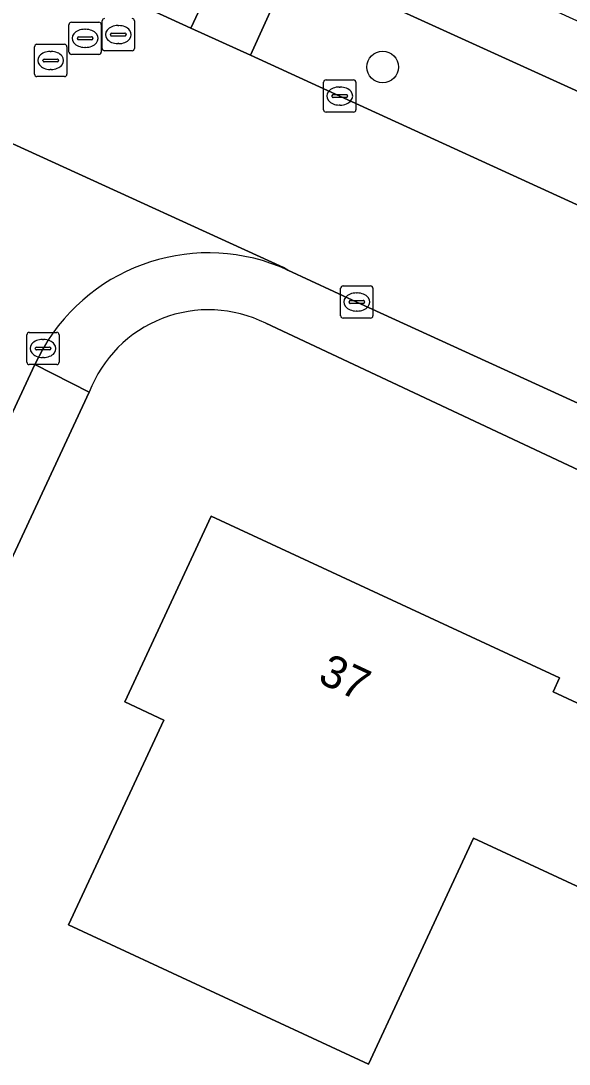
# Model space of a CAD drawing. Extents: x 162722 to 165104, y 384719 to 386284.
# Drawn here: x 164043.76 to 164060.76, y 385137.54 to 385169.88 of the extents above; entities that cross this region are included whole.
import ezdxf

# ---------------------------------------------------------------- set-up
doc = ezdxf.new("R2010")
doc.units = 0
for name, color, linetype in [('IMGEO_Boom', 7, 'Continuous'), ('IMGEO_Erf', 7, 'Continuous'), ('IMGEO_Groenvoorziening', 7, 'Continuous'), ('IMGEO_Kolk', 7, 'Continuous'), ('IMGEO_Pand', 7, 'Continuous'), ('IMGEO_Pand_nummerreeks', 7, 'Continuous'), ('IMGEO_Parkeervlak_open', 7, 'Continuous'), ('IMGEO_Rijbaan_lokaal_gesloten', 7, 'Continuous'), ('IMGEO_Rioolput', 7, 'Continuous'), ('IMGEO_Voetpad_open', 7, 'Continuous')]:
    doc.layers.add(name, color=color, linetype=linetype)

msp = doc.modelspace()

# ---------------------------------------------------------------- linework, layer by layer
at = {"layer": 'IMGEO_Boom'}
msp.add_circle((164054.98, 385168.446), 0.489, dxfattribs=at)
at = {"layer": 'IMGEO_Erf'}
for points in [[(164088.358, 385143.446), (164086.624, 385144.253), (164069.744, 385151.933), (164065.329, 385153.951), (164051.353, 385160.508)], [(164045.884, 385158.374), (164043.183, 385152.572), (164042.299, 385150.607)]]:
    msp.add_lwpolyline(points, dxfattribs=at)
msp.add_lwpolyline([(164049.78, 385139.755), (164045.245, 385141.862), (164048.193, 385148.208), (164046.985, 385148.769), (164049.662, 385154.531), (164060.462, 385149.513), (164060.262, 385149.081), (164069.933, 385144.587), (164067.827, 385140.053), (164067.763, 385139.916), (164057.79, 385144.549), (164054.536, 385137.545)], close=True, dxfattribs=at)
msp.add_arc((164049.586, 385156.962), 3.962, 63.5124, 159.119, dxfattribs=at)
at = {"layer": 'IMGEO_Groenvoorziening'}
for points in [[(164049.034, 385169.655), (164050.39, 385172.544), (164039.144, 385177.688), (164037.91, 385174.757), (164038.924, 385174.279)], [(164071.832, 385162.783), (164052.189, 385171.716), (164050.878, 385168.812), (164053.648, 385167.548), (164069.537, 385160.271), (164070.499, 385159.839)]]:
    msp.add_lwpolyline(points, close=True, dxfattribs=at)
at = {"layer": 'IMGEO_Kolk'}
for p, q in [((164053.147, 385167.122), (164053.147, 385167.974)), ((164053.222, 385168.048), (164054.074, 385168.048)), ((164054.148, 385167.974), (164054.148, 385167.122)), ((164053.449, 385167.591), (164053.847, 385167.591)), ((164053.635, 385167.828), (164053.66, 385167.828)), ((164053.406, 385167.542), (164053.406, 385167.554)), ((164053.844, 385167.505), (164053.446, 385167.505)), ((164053.658, 385167.268), (164053.633, 385167.268)), ((164053.89, 385167.554), (164053.89, 385167.542)), ((164054.074, 385167.048), (164053.222, 385167.048)), ((164053.676, 385160.739), (164053.676, 385161.591)), ((164053.751, 385161.665), (164054.603, 385161.665)), ((164054.164, 385161.445), (164054.189, 385161.445)), ((164054.677, 385161.591), (164054.677, 385160.739)), ((164053.935, 385161.159), (164053.935, 385161.171)), ((164054.373, 385161.122), (164053.975, 385161.122)), ((164053.978, 385161.208), (164054.376, 385161.208)), ((164054.419, 385161.171), (164054.419, 385161.159)), ((164054.187, 385160.885), (164054.162, 385160.885)), ((164054.603, 385160.665), (164053.751, 385160.665)), ((164043.951, 385159.299), (164043.951, 385160.151)), ((164044.026, 385160.225), (164044.878, 385160.225)), ((164044.952, 385160.151), (164044.952, 385159.299)), ((164044.439, 385160.005), (164044.464, 385160.005)), ((164044.21, 385159.719), (164044.21, 385159.731)), ((164044.648, 385159.682), (164044.25, 385159.682)), ((164044.253, 385159.768), (164044.651, 385159.768)), ((164044.694, 385159.731), (164044.694, 385159.719)), ((164044.878, 385159.225), (164044.026, 385159.225)), ((164044.462, 385159.445), (164044.437, 385159.445))]:
    msp.add_line(p, q, dxfattribs=at)
for points in [[(164053.147, 385167.122), (164053.147, 385167.974)], [(164053.222, 385168.048), (164054.074, 385168.048)], [(164054.148, 385167.974), (164054.148, 385167.122)], [(164054.074, 385167.048), (164053.222, 385167.048)], [(164053.676, 385160.739), (164053.676, 385161.591)], [(164053.751, 385161.665), (164054.603, 385161.665)], [(164054.677, 385161.591), (164054.677, 385160.739)], [(164054.603, 385160.665), (164053.751, 385160.665)], [(164043.951, 385159.299), (164043.951, 385160.151)], [(164044.026, 385160.225), (164044.878, 385160.225)], [(164044.952, 385160.151), (164044.952, 385159.299)], [(164044.878, 385159.225), (164044.026, 385159.225)]]:
    msp.add_lwpolyline(points, dxfattribs=at)
for centre, radius, start, end in [((164053.224, 385167.972), 0.0765, 91.552, 178.448), ((164053.224, 385167.972), 0.0765, 91.552, 178.448), ((164054.072, 385167.972), 0.0765, 1.552, 88.448), ((164054.072, 385167.972), 0.0765, 1.552, 88.448), ((164053.446, 385167.551), 0.0403, 85.8775, 175.7526), ((164053.851, 385167.553), 0.0386, 1.7309, 96.639), ((164053.443, 385167.541), 0.0366, 178.938, 274.7102), ((164053.847, 385167.548), 0.043, 264.8664, 352.4533), ((164053.224, 385167.124), 0.0765, 181.552, 268.448), ((164053.224, 385167.124), 0.0765, 181.552, 268.448), ((164054.072, 385167.124), 0.0765, 271.552, 358.448), ((164054.072, 385167.124), 0.0765, 271.552, 358.448), ((164053.753, 385161.589), 0.0765, 91.552, 178.448), ((164053.753, 385161.589), 0.0765, 91.552, 178.448), ((164054.601, 385161.589), 0.0765, 1.552, 88.448), ((164054.601, 385161.589), 0.0765, 1.552, 88.448), ((164053.975, 385161.168), 0.0403, 85.8775, 175.7526), ((164053.972, 385161.158), 0.0366, 178.938, 274.7102), ((164054.376, 385161.165), 0.043, 264.8664, 352.4533), ((164054.38, 385161.17), 0.0386, 1.7309, 96.639), ((164053.753, 385160.741), 0.0765, 181.552, 268.448), ((164053.753, 385160.741), 0.0765, 181.552, 268.448), ((164054.601, 385160.741), 0.0765, 271.552, 358.448), ((164054.601, 385160.741), 0.0765, 271.552, 358.448), ((164044.028, 385160.149), 0.0765, 91.552, 178.448), ((164044.028, 385160.149), 0.0765, 91.552, 178.448), ((164044.876, 385160.149), 0.0765, 1.552, 88.448), ((164044.876, 385160.149), 0.0765, 1.552, 88.448), ((164044.25, 385159.728), 0.0403, 85.8775, 175.7526), ((164044.247, 385159.718), 0.0366, 178.938, 274.7102), ((164044.651, 385159.725), 0.043, 264.8664, 352.4533), ((164044.655, 385159.73), 0.0386, 1.7309, 96.639), ((164044.028, 385159.301), 0.0765, 181.552, 268.448), ((164044.028, 385159.301), 0.0765, 181.552, 268.448), ((164044.876, 385159.301), 0.0765, 271.552, 358.448), ((164044.876, 385159.301), 0.0765, 271.552, 358.448)]:
    msp.add_arc(centre, radius, start, end, dxfattribs=at)
for centre, major_axis, ratio, start_param, end_param in [((164053.634, 385167.548), (-0.387, 0.002), 0.722429, 4.712389, 7.853982), ((164053.659, 385167.548), (-0.39, 0.002), 0.717154, 1.570796, 4.712389), ((164054.163, 385161.165), (-0.387, 0.002), 0.722429, 4.712389, 7.853982), ((164054.188, 385161.165), (-0.39, 0.002), 0.717154, 1.570796, 4.712389), ((164044.438, 385159.725), (-0.387, 0.002), 0.722429, 4.712389, 7.853982), ((164044.463, 385159.725), (-0.39, 0.002), 0.717154, 1.570796, 4.712389)]:
    msp.add_ellipse(centre, major_axis=major_axis, ratio=ratio, start_param=start_param, end_param=end_param, dxfattribs=at)
at = {"layer": 'IMGEO_Pand'}
msp.add_lwpolyline([(164049.78, 385139.755), (164054.536, 385137.545), (164057.79, 385144.549), (164067.763, 385139.916), (164067.827, 385140.053), (164069.933, 385144.587), (164060.262, 385149.081), (164060.462, 385149.513), (164049.662, 385154.531), (164046.985, 385148.769), (164048.193, 385148.208), (164045.245, 385141.862)], close=True, dxfattribs=at)
at = {"layer": 'IMGEO_Parkeervlak_open'}
for points in [[(164051.353, 385160.508), (164065.329, 385153.951), (164066.085, 385155.714), (164054.177, 385161.165), (164052.042, 385162.153)], [(164044.452, 385159.725), (164044.201, 385159.231), (164045.884, 385158.374)]]:
    msp.add_lwpolyline(points, dxfattribs=at)
for centre, radius, start, end in [((164049.581, 385156.768), 5.92, 65.4408, 150.0376), ((164049.586, 385156.962), 3.962, 63.5124, 159.119)]:
    msp.add_arc(centre, radius, start, end, dxfattribs=at)
at = {"layer": 'IMGEO_Rijbaan_lokaal_gesloten'}
for points in [[(164069.537, 385160.271), (164053.648, 385167.548), (164050.878, 385168.812), (164049.034, 385169.655), (164038.924, 385174.279), (164037.91, 385174.757), (164034.061, 385176.359), (164024.328, 385179.48), (164014.356, 385181.719), (164009.373, 385182.493), (164006.361, 385182.82), (164004.157, 385183.013), (164002.022, 385183.193), (164000, 385183.379), (163997.041, 385183.651), (163985.03, 385184.687), (163984.115, 385184.765), (163982.729, 385184.885), (163961.332, 385186.712), (163953.03, 385187.504), (163948.264, 385187.936), (163942.935, 385188.388), (163927.518, 385189.855), (163916.96, 385190.797)], [(163946.345, 385182.337), (163959.871, 385181.283), (163961.537, 385181.086), (163975.917, 385179.858), (163980.657, 385179.445), (163982.043, 385179.328), (164000, 385177.774), (164001.089, 385177.667), (164003.306, 385177.464), (164006.878, 385177.162), (164011.653, 385176.534), (164019.703, 385174.889), (164019.892, 385174.859), (164021.592, 385174.502), (164023.254, 385173.995), (164026.265, 385173.125), (164031.751, 385171.269), (164036.795, 385169.137), (164051.9, 385162.23), (164052.042, 385162.153), (164054.177, 385161.165), (164066.085, 385155.714)], [(164052.042, 385162.153), (164051.9, 385162.23), (164036.795, 385169.137), (164037.142, 385168.962), (164037.542, 385168.718), (164037.919, 385168.439), (164038.269, 385168.127), (164038.59, 385167.785), (164038.879, 385167.416), (164039.134, 385167.023), (164039.353, 385166.608), (164039.534, 385166.176), (164039.676, 385165.729), (164039.777, 385165.271), (164039.837, 385164.806), (164039.855, 385164.338), (164039.832, 385163.869), (164039.766, 385163.405)], [(164040.174, 385150.554), (164041.473, 385153.384), (164044.201, 385159.231), (164044.452, 385159.725)]]:
    msp.add_lwpolyline(points, dxfattribs=at)
msp.add_arc((164049.581, 385156.768), 5.92, 65.4408, 150.0376, dxfattribs=at)
at = {"layer": 'IMGEO_Rioolput'}
for p, q in [((164045.331, 385169.837), (164046.183, 385169.837)), ((164046.285, 385169.026), (164046.285, 385169.878)), ((164047.286, 385169.878), (164047.286, 385169.026)), ((164045.256, 385168.911), (164045.256, 385169.763)), ((164045.744, 385169.617), (164045.769, 385169.617)), ((164046.257, 385169.763), (164046.257, 385168.911)), ((164046.773, 385169.732), (164046.798, 385169.732)), ((164045.515, 385169.331), (164045.515, 385169.343)), ((164045.953, 385169.294), (164045.555, 385169.294)), ((164045.558, 385169.38), (164045.956, 385169.38)), ((164045.999, 385169.343), (164045.999, 385169.331)), ((164046.544, 385169.446), (164046.544, 385169.458)), ((164046.982, 385169.409), (164046.584, 385169.409)), ((164046.587, 385169.495), (164046.985, 385169.495)), ((164047.028, 385169.458), (164047.028, 385169.446)), ((164044.189, 385168.225), (164044.189, 385169.077)), ((164044.264, 385169.151), (164045.116, 385169.151)), ((164044.677, 385168.931), (164044.702, 385168.931)), ((164045.19, 385169.077), (164045.19, 385168.225)), ((164045.767, 385169.057), (164045.742, 385169.057)), ((164047.212, 385168.952), (164046.36, 385168.952)), ((164046.796, 385169.172), (164046.771, 385169.172)), ((164044.448, 385168.645), (164044.448, 385168.657)), ((164044.886, 385168.608), (164044.488, 385168.608)), ((164044.491, 385168.694), (164044.889, 385168.694)), ((164044.932, 385168.657), (164044.932, 385168.645)), ((164046.183, 385168.837), (164045.331, 385168.837)), ((164044.7, 385168.371), (164044.675, 385168.371)), ((164045.116, 385168.151), (164044.264, 385168.151))]:
    msp.add_line(p, q, dxfattribs=at)
for points in [[(164045.331, 385169.837), (164046.183, 385169.837)], [(164046.285, 385169.026), (164046.285, 385169.878)], [(164047.286, 385169.878), (164047.286, 385169.026)], [(164045.256, 385168.911), (164045.256, 385169.763)], [(164046.257, 385169.763), (164046.257, 385168.911)], [(164044.189, 385168.225), (164044.189, 385169.077)], [(164044.264, 385169.151), (164045.116, 385169.151)], [(164045.19, 385169.077), (164045.19, 385168.225)], [(164047.212, 385168.952), (164046.36, 385168.952)], [(164046.183, 385168.837), (164045.331, 385168.837)], [(164045.116, 385168.151), (164044.264, 385168.151)]]:
    msp.add_lwpolyline(points, dxfattribs=at)
for centre, radius, start, end in [((164045.333, 385169.761), 0.0765, 91.552, 178.448), ((164045.333, 385169.761), 0.0765, 91.552, 178.448), ((164046.181, 385169.761), 0.0765, 1.552, 88.448), ((164046.181, 385169.761), 0.0765, 1.552, 88.448), ((164046.362, 385169.876), 0.0765, 91.552, 178.448), ((164046.362, 385169.876), 0.0765, 91.552, 178.448), ((164047.21, 385169.876), 0.0765, 1.552, 88.448), ((164047.21, 385169.876), 0.0765, 1.552, 88.448), ((164045.555, 385169.34), 0.0403, 85.8775, 175.7526), ((164045.552, 385169.33), 0.0366, 178.938, 274.7102), ((164045.956, 385169.337), 0.043, 264.8664, 352.4533), ((164045.96, 385169.342), 0.0386, 1.7309, 96.639), ((164046.584, 385169.455), 0.0403, 85.8775, 175.7526), ((164046.581, 385169.445), 0.0366, 178.938, 274.7102), ((164046.985, 385169.452), 0.043, 264.8664, 352.4533), ((164046.989, 385169.457), 0.0386, 1.7309, 96.639), ((164044.266, 385169.075), 0.0765, 91.552, 178.448), ((164044.266, 385169.075), 0.0765, 91.552, 178.448), ((164045.114, 385169.075), 0.0765, 1.552, 88.448), ((164045.114, 385169.075), 0.0765, 1.552, 88.448), ((164045.333, 385168.913), 0.0765, 181.552, 268.448), ((164045.333, 385168.913), 0.0765, 181.552, 268.448), ((164046.181, 385168.913), 0.0765, 271.552, 358.448), ((164046.181, 385168.913), 0.0765, 271.552, 358.448), ((164046.362, 385169.028), 0.0765, 181.552, 268.448), ((164046.362, 385169.028), 0.0765, 181.552, 268.448), ((164047.21, 385169.028), 0.0765, 271.552, 358.448), ((164047.21, 385169.028), 0.0765, 271.552, 358.448), ((164044.488, 385168.654), 0.0403, 85.8775, 175.7526), ((164044.485, 385168.644), 0.0366, 178.938, 274.7102), ((164044.889, 385168.651), 0.043, 264.8664, 352.4533), ((164044.893, 385168.656), 0.0386, 1.7309, 96.639), ((164044.266, 385168.227), 0.0765, 181.552, 268.448), ((164044.266, 385168.227), 0.0765, 181.552, 268.448), ((164045.114, 385168.227), 0.0765, 271.552, 358.448), ((164045.114, 385168.227), 0.0765, 271.552, 358.448)]:
    msp.add_arc(centre, radius, start, end, dxfattribs=at)
for centre, major_axis, ratio, start_param, end_param in [((164045.743, 385169.337), (-0.387, 0.002), 0.722429, 4.712389, 7.853982), ((164045.768, 385169.337), (-0.39, 0.002), 0.717154, 1.570796, 4.712389), ((164046.772, 385169.452), (-0.387, 0.002), 0.722429, 4.712389, 7.853982), ((164046.797, 385169.452), (-0.39, 0.002), 0.717154, 1.570796, 4.712389), ((164044.676, 385168.651), (-0.387, 0.002), 0.722429, 4.712389, 7.853982), ((164044.701, 385168.651), (-0.39, 0.002), 0.717154, 1.570796, 4.712389)]:
    msp.add_ellipse(centre, major_axis=major_axis, ratio=ratio, start_param=start_param, end_param=end_param, dxfattribs=at)
at = {"layer": 'IMGEO_Voetpad_open'}
for points in [[(164050.878, 385168.812), (164052.189, 385171.716), (164071.832, 385162.783), (164072.64, 385164.57), (164039.945, 385179.482), (164039.144, 385177.688), (164050.39, 385172.544), (164049.034, 385169.655)], [(164043.183, 385152.572), (164045.884, 385158.374), (164044.201, 385159.231), (164041.473, 385153.384)]]:
    msp.add_lwpolyline(points, close=True, dxfattribs=at)

# ---------------------------------------------------------------- texts
at = {"layer": 'IMGEO_Pand_nummerreeks'}
msp.add_text('37', height=1, rotation=335.079, dxfattribs=at).set_placement((164052.93, 385149.395))

doc.saveas('drawing.dxf')
